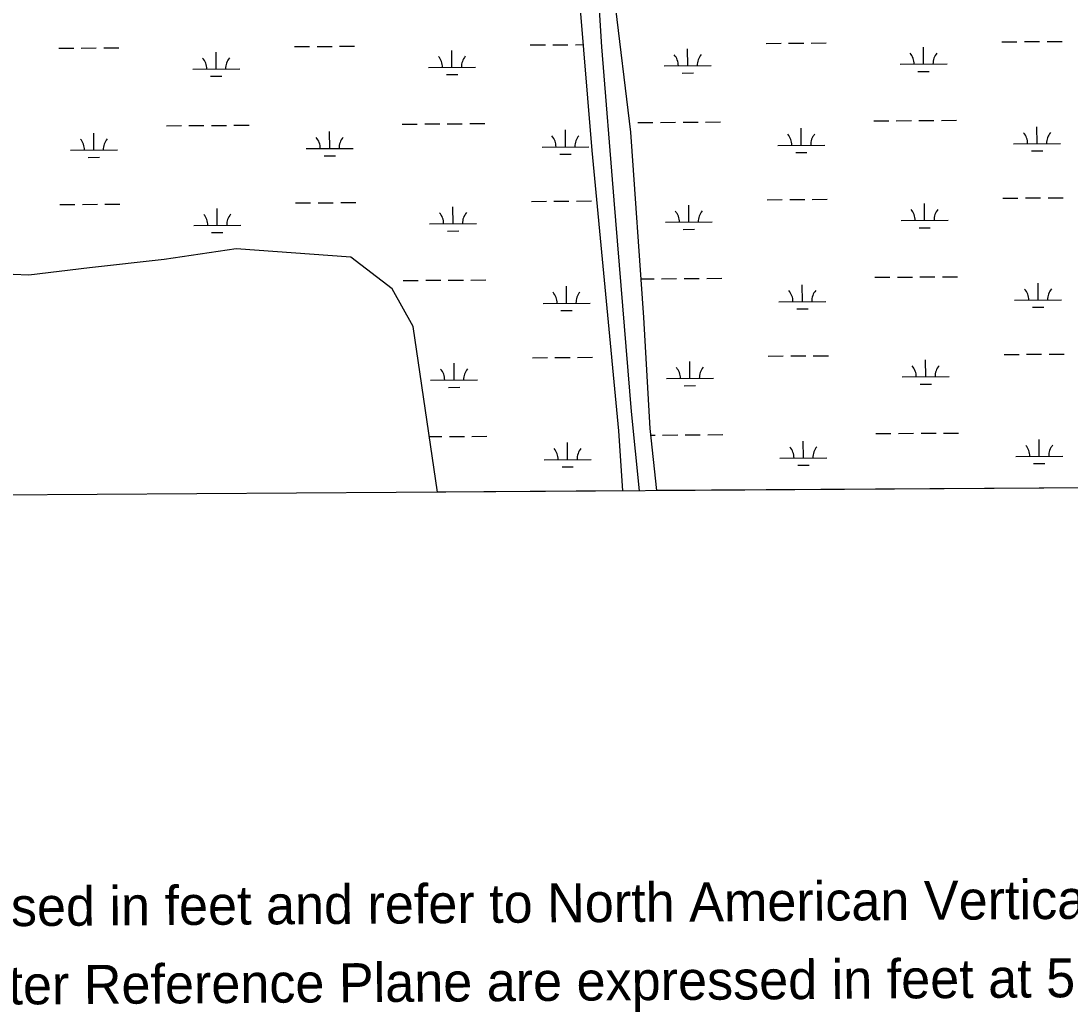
# Model space of a CAD drawing. Extents: x 3508733 to 3546731, y 546897 to 572481.
# Drawn here: x 3514269 to 3516502, y 551205 to 553314 of the extents above; entities that cross this region are included whole.
import ezdxf

# ---------------------------------------------------------------- set-up
doc = ezdxf.new("R2010")
doc.units = 0
for name, color, linetype in [('V-ANNO-NOTE', 7, 'Continuous'), ('V-GRID-FRAM', 7, 'Continuous'), ('V-SITE-VEGE', 7, 'Continuous'), ('V-TOPO-SHOR', 7, 'Continuous'), ('V-WETL-SWMP', 7, 'Continuous')]:
    doc.layers.add(name, color=color, linetype=linetype)

msp = doc.modelspace()

# ---------------------------------------------------------------- linework, layer by layer
at = {"layer": 'V-GRID-FRAM'}
msp.add_lwpolyline([(3512800, 570478.9), (3544431.3, 570695.1), (3544563.5, 552512.4), (3512916.4, 552296.1), (3512800, 570478.9)], dxfattribs=at)
at = {"layer": 'V-SITE-VEGE'}
msp.add_line((3517103.7, 552324.7), (3513160.1, 552297.7), dxfattribs=at)
at = {"layer": 'V-TOPO-SHOR'}
msp.add_lwpolyline([(3515275.4, 555905.3), (3515295.9, 555618), (3515319.5, 555331.6), (3515347.4, 555045.2), (3515388.6, 554649.3), (3515411.4, 554323.8), (3515449.1, 553917.2), (3515479.6, 553654.2), (3515504.1, 553259.3), (3515530.4, 552932.4), (3515567.8, 552483.2), (3515584.7, 552314.3)], dxfattribs=at)
at = {"layer": 'V-WETL-SWMP'}
for p, q in [((3515443.6, 553527.5), (3515484.1, 553038.6)), ((3515566.6, 553077.7), (3515531.3, 553370.4)), ((3514349, 553256), (3514381, 553256.2)), ((3514397, 553256.3), (3514429, 553256.5)), ((3514445, 553256.7), (3514477, 553256.9)), ((3514850.9, 553259.4), (3514882.9, 553259.6)), ((3514898.9, 553259.8), (3514930.9, 553260)), ((3514946.9, 553260.1), (3514978.9, 553260.3)), ((3515352.8, 553262.9), (3515384.8, 553263.1)), ((3515400.8, 553263.2), (3515432.8, 553263.4)), ((3515448.8, 553263.5), (3515465.4, 553263.6)), ((3515854.7, 553266.3), (3515886.7, 553266.5)), ((3515902.7, 553266.6), (3515934.7, 553266.8)), ((3515950.7, 553266.9), (3515982.7, 553267.2)), ((3516189.8, 553222.2), (3516189.6, 553258.1)), ((3516356.6, 553269.7), (3516388.6, 553269.9)), ((3516404.6, 553270), (3516436.6, 553270.3)), ((3516452.6, 553270.4), (3516484.6, 553270.6)), ((3514684.2, 553211.9), (3514683.9, 553247.9)), ((3515186.1, 553215.3), (3515185.8, 553251.3)), ((3515687.9, 553218.7), (3515687.7, 553254.7)), ((3514634.2, 553211.5), (3514734.2, 553212.2)), ((3515136.1, 553214.9), (3515236.1, 553215.6)), ((3515637.9, 553218.4), (3515737.9, 553219.1)), ((3516139.8, 553221.8), (3516239.8, 553222.5)), ((3514672.3, 553196.3), (3514696.3, 553196.5)), ((3515174.2, 553199.8), (3515198.2, 553199.9)), ((3515676, 553203.2), (3515700, 553203.4)), ((3516177.9, 553206.6), (3516201.9, 553206.8)), ((3515725.9, 553098.9), (3515757.9, 553099.1)), ((3516083.8, 553101.4), (3516115.8, 553101.6)), ((3516131.8, 553101.7), (3516163.8, 553101.9)), ((3516179.8, 553102), (3516211.8, 553102.2)), ((3516227.8, 553102.3), (3516259.8, 553102.6)), ((3514578.1, 553091.1), (3514610.1, 553091.3)), ((3514626.1, 553091.4), (3514658.1, 553091.6)), ((3514674.1, 553091.7), (3514706.1, 553091.9)), ((3514722.1, 553092), (3514754.1, 553092.3)), ((3514925.8, 553042.7), (3514925.5, 553078.7)), ((3515080, 553094.5), (3515112, 553094.7)), ((3515128, 553094.8), (3515160, 553095)), ((3515176, 553095.1), (3515208, 553095.4)), ((3515224, 553095.5), (3515256, 553095.7)), ((3515427.7, 553046.1), (3515427.4, 553082.1)), ((3515594.6, 552683), (3515566.6, 553077.7)), ((3515581.9, 553097.9), (3515613.9, 553098.1)), ((3515629.9, 553098.2), (3515661.9, 553098.5)), ((3515677.9, 553098.6), (3515709.9, 553098.8)), ((3515929.6, 553049.6), (3515929.3, 553085.6)), ((3516431.5, 553053), (3516431.2, 553089)), ((3514423.9, 553039.3), (3514423.7, 553075.3)), ((3514373.9, 553038.9), (3514473.9, 553039.6)), ((3514875.8, 553042.4), (3514975.8, 553043)), ((3515377.7, 553045.8), (3515477.7, 553046.5)), ((3515484.1, 553038.6), (3515540.4, 552442.2)), ((3515879.6, 553049.2), (3515979.6, 553049.9)), ((3515917.7, 553034), (3515941.7, 553034.2)), ((3516381.5, 553052.6), (3516481.5, 553053.3)), ((3516419.6, 553037.5), (3516443.6, 553037.6)), ((3514412, 553023.7), (3514436, 553023.9)), ((3514913.9, 553027.2), (3514937.9, 553027.3)), ((3515415.8, 553030.6), (3515439.8, 553030.8)), ((3514351.3, 552923.3), (3514383.3, 552923.5)), ((3514399.3, 552923.7), (3514431.3, 552923.9)), ((3514447.3, 552924), (3514479.3, 552924.2)), ((3514853.2, 552926.8), (3514885.2, 552927)), ((3514901.2, 552927.1), (3514933.2, 552927.3)), ((3514949.2, 552927.4), (3514981.2, 552927.6)), ((3515355.1, 552930.2), (3515387.1, 552930.4)), ((3515403.1, 552930.5), (3515435.1, 552930.7)), ((3515451.1, 552930.8), (3515483.1, 552931.1)), ((3515690.2, 552886.1), (3515690, 552922.1)), ((3515857, 552933.6), (3515889, 552933.8)), ((3515905, 552934), (3515937, 552934.2)), ((3515953, 552934.3), (3515985, 552934.5)), ((3516192.1, 552889.5), (3516191.9, 552925.5)), ((3516358.9, 552937.1), (3516390.8, 552937.3)), ((3516406.8, 552937.4), (3516438.8, 552937.6)), ((3516454.8, 552937.7), (3516486.8, 552937.9)), ((3514686.4, 552879.2), (3514686.2, 552915.2)), ((3515188.3, 552882.6), (3515188.1, 552918.6)), ((3514636.4, 552878.8), (3514736.4, 552879.5)), ((3515138.3, 552882.3), (3515238.3, 552883)), ((3515640.2, 552885.7), (3515740.2, 552886.4)), ((3516142.1, 552889.1), (3516242.1, 552889.8)), ((3514674.5, 552863.7), (3514698.5, 552863.8)), ((3515176.4, 552867.1), (3515200.4, 552867.3)), ((3515678.3, 552870.5), (3515702.3, 552870.7)), ((3516180.2, 552874), (3516204.2, 552874.1)), ((3514726.8, 552829.2), (3514573.8, 552806.3)), ((3514970.6, 552811.7), (3514726.8, 552829.2)), ((3515058.6, 552743.9), (3514970.6, 552811.7)), ((3514414.5, 552788.9), (3514285.2, 552773.1)), ((3514573.8, 552806.3), (3514414.5, 552788.9)), ((3514285.2, 552773.1), (3514165.1, 552778.2)), ((3515588.8, 552765.3), (3515616.2, 552765.5)), ((3515632.2, 552765.6), (3515664.2, 552765.8)), ((3515680.2, 552765.9), (3515712.2, 552766.1)), ((3515728.2, 552766.2), (3515760.2, 552766.5)), ((3516086.1, 552768.7), (3516118.1, 552768.9)), ((3516134.1, 552769), (3516166.1, 552769.2)), ((3516182.1, 552769.3), (3516214.1, 552769.6)), ((3516230.1, 552769.7), (3516262.1, 552769.9)), ((3515103.7, 552663.6), (3515058.6, 552743.9)), ((3515082.3, 552761.8), (3515114.3, 552762)), ((3515130.3, 552762.2), (3515162.3, 552762.4)), ((3515178.3, 552762.5), (3515210.3, 552762.7)), ((3515226.3, 552762.8), (3515258.3, 552763)), ((3515430, 552713.5), (3515429.7, 552749.5)), ((3515931.8, 552716.9), (3515931.6, 552752.9)), ((3516433.7, 552720.3), (3516433.5, 552756.3)), ((3516383.7, 552720), (3516483.7, 552720.7)), ((3515380, 552713.1), (3515480, 552713.8)), ((3515418.1, 552697.9), (3515442.1, 552698.1)), ((3515881.8, 552716.5), (3515981.8, 552717.2)), ((3515920, 552701.4), (3515944, 552701.5)), ((3516421.8, 552704.8), (3516445.8, 552705)), ((3515608.2, 552446.8), (3515594.6, 552683)), ((3515154.9, 552311.4), (3515103.7, 552663.6)), ((3515190.6, 552550), (3515190.4, 552586)), ((3515357.3, 552597.5), (3515389.3, 552597.7)), ((3515405.3, 552597.9), (3515437.3, 552598.1)), ((3515453.3, 552598.2), (3515485.3, 552598.4)), ((3515692.5, 552553.4), (3515692.2, 552589.4)), ((3515859.2, 552601), (3515891.2, 552601.2)), ((3515907.2, 552601.3), (3515939.2, 552601.5)), ((3515955.2, 552601.6), (3515987.2, 552601.8)), ((3516194.4, 552556.8), (3516194.1, 552592.8)), ((3516361.1, 552604.4), (3516393.1, 552604.6)), ((3516409.1, 552604.7), (3516441.1, 552604.9)), ((3516457.1, 552605), (3516489.1, 552605.3)), ((3515140.6, 552549.6), (3515240.6, 552550.3)), ((3515642.5, 552553), (3515742.5, 552553.7)), ((3516144.4, 552556.5), (3516244.4, 552557.2)), ((3516182.5, 552541.3), (3516206.5, 552541.5)), ((3515178.7, 552534.4), (3515202.7, 552534.6)), ((3515680.6, 552537.9), (3515704.6, 552538)), ((3515137.7, 552429.5), (3515164.6, 552429.7)), ((3515180.6, 552429.8), (3515212.6, 552430)), ((3515228.6, 552430.1), (3515260.6, 552430.4)), ((3515540.4, 552442.2), (3515549.2, 552314.1)), ((3515622.4, 552314.6), (3515608.2, 552446.8)), ((3515609.7, 552432.7), (3515618.5, 552432.8)), ((3515634.5, 552432.9), (3515666.5, 552433.1)), ((3515682.5, 552433.2), (3515714.5, 552433.5)), ((3515730.5, 552433.6), (3515762.5, 552433.8)), ((3516088.4, 552436), (3516120.4, 552436.2)), ((3516136.4, 552436.3), (3516168.4, 552436.6)), ((3516184.4, 552436.7), (3516216.4, 552436.9)), ((3516232.4, 552437), (3516264.4, 552437.2)), ((3515432.2, 552380.8), (3515432, 552416.8)), ((3515934.1, 552384.2), (3515933.9, 552420.2)), ((3516436, 552387.7), (3516435.8, 552423.6)), ((3515884.1, 552383.9), (3515984.1, 552384.6)), ((3516386, 552387.3), (3516486, 552388)), ((3515382.2, 552380.4), (3515482.2, 552381.1)), ((3515420.3, 552365.3), (3515444.3, 552365.4)), ((3515922.2, 552368.7), (3515946.2, 552368.9)), ((3516424.1, 552372.1), (3516448.1, 552372.3)), ((3516961.5, 552323.7), (3515622.4, 552314.6)), ((3515549.2, 552314.1), (3515154.9, 552311.4))]:
    msp.add_line(p, q, dxfattribs=at)
for centre, start, end in [((3514628.9, 553212), 359.6198, 41.1635), ((3514739.4, 553212.7), 139.6198, 181.1635), ((3515130.8, 553215.4), 359.6198, 41.1635), ((3515241.3, 553216.1), 139.6198, 181.1635), ((3515632.7, 553218.8), 359.6198, 41.1635), ((3515743.2, 553219.6), 139.6198, 181.1635), ((3516134.6, 553222.2), 359.6198, 41.1635), ((3516245.1, 553223), 139.6198, 181.1635), ((3514368.7, 553039.4), 359.6198, 41.1635), ((3514479.1, 553040.1), 139.6198, 181.1635), ((3514870.6, 553042.8), 359.6198, 41.1635), ((3514981, 553043.5), 139.6198, 181.1635), ((3515372.4, 553046.2), 359.6198, 41.1635), ((3515482.9, 553047), 139.6198, 181.1635), ((3515874.3, 553049.7), 359.6198, 41.1635), ((3515984.8, 553050.4), 139.6198, 181.1635), ((3516376.2, 553053.1), 359.6198, 41.1635), ((3516486.7, 553053.8), 139.6198, 181.1635), ((3514631.2, 552879.3), 359.6198, 41.1635), ((3514741.7, 552880), 139.6198, 181.1635), ((3515133.1, 552882.7), 359.6198, 41.1635), ((3515243.6, 552883.5), 139.6198, 181.1635), ((3515635, 552886.1), 359.6198, 41.1635), ((3515745.4, 552886.9), 139.6198, 181.1635), ((3516136.9, 552889.6), 359.6198, 41.1635), ((3516247.3, 552890.3), 139.6198, 181.1635), ((3516378.5, 552720.4), 359.6198, 41.1635), ((3516489, 552721.2), 139.6198, 181.1635), ((3515374.7, 552713.6), 359.6198, 41.1635), ((3515485.2, 552714.3), 139.6198, 181.1635), ((3515876.6, 552717), 359.6198, 41.1635), ((3515987.1, 552717.7), 139.6198, 181.1635), ((3515135.4, 552550.1), 359.6198, 41.1635), ((3515245.8, 552550.8), 139.6198, 181.1635), ((3515637.2, 552553.5), 359.6198, 41.1635), ((3515747.7, 552554.2), 139.6198, 181.1635), ((3516139.1, 552556.9), 359.6198, 41.1635), ((3516249.6, 552557.7), 139.6198, 181.1635), ((3515878.9, 552384.3), 359.6198, 41.1635), ((3515989.4, 552385.1), 139.6198, 181.1635), ((3516380.8, 552387.7), 359.6198, 41.1635), ((3516491.3, 552388.5), 139.6198, 181.1635), ((3515377, 552380.9), 359.6198, 41.1635), ((3515487.5, 552381.6), 139.6198, 181.1635)]:
    msp.add_arc(centre, 35.2, start, end, dxfattribs=at)

# ---------------------------------------------------------------- texts
at = {"layer": 'V-ANNO-NOTE'}
for s, p in [('All elevations are expressed in feet and refer to North American Vertical Datum of 1988.', (3513038.3, 551379.6)), ('Contours below Low Water Reference Plane are expressed in feet at 5 and 10 ft. intervals.', (3513039.4, 551212.9))]:
    msp.add_text(s, height=83, rotation=0.3917, dxfattribs=at).set_placement(p)

doc.saveas('drawing.dxf')
